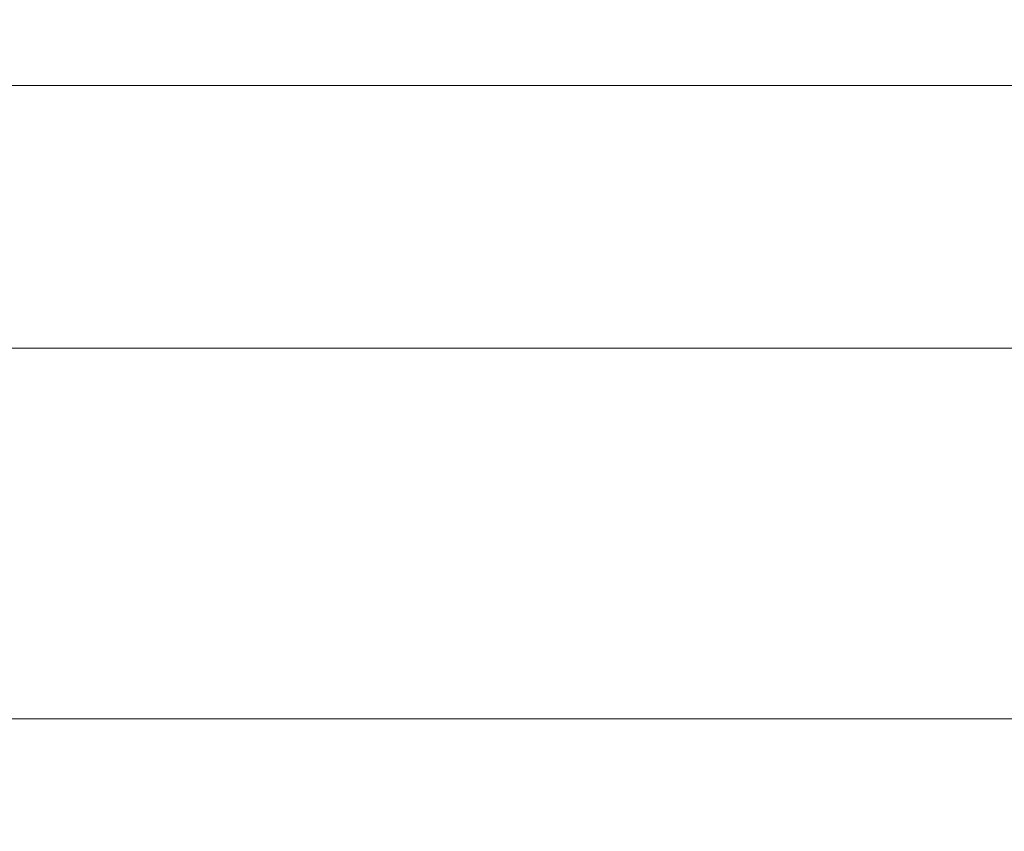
# Model space of a CAD drawing. Header units: millimetres. Extents: x 0 to 594, y 0 to 420.
# Tile 304 of 656: x 188 to 218, y 364 to 389. Entities that reach past the tile are written whole.
import ezdxf

# ---------------------------------------------------------------- set-up
doc = ezdxf.new("R2010")
doc.units = ezdxf.units.MM
doc.layers.add('1', color=7, linetype='Continuous', true_color=0xffffff)
doc.styles.add('Arial', font='txt')
doc.dimstyles.get("Standard").update_dxf_attribs({"dimtxt": 0.18, "dimasz": 0.18, "dimexe": 0.18, "dimexo": 0.0625, "dimgap": 0.09, "dimtad": 0, "dimtih": 1, "dimtoh": 1, "dimdec": 4, "dimzin": 0, "dimdsep": 46, "dimtxsty": 'Standard', "dimcen": 0.09, "dimadec": 0, "dimazin": 0, "dimtfac": 1, "dimtdec": 4, "dimtofl": 0, "dimtmove": 0, "dimatfit": 3, "dimfxl": 0, "dimtolj": 1, "dimtzin": 0, "dimarcsym": 0})

# ---------------------------------------------------------------- blocks, each defined once
blk = doc.blocks.new('_U5')
at = {"layer": '1', "color": 18, "lineweight": 18}
for p, q in [((170.922, 289.963), (170.922, 380.625)), ((338.75, 348.618), (338.75, 380.625)), ((170.922, 378.625), (248.753, 378.625)), ((338.75, 378.625), (260.919, 378.625))]:
    blk.add_line(p, q, dxfattribs=at)
at = {"layer": '1', "color": 18}
for points in [[(170.922, 378.625), (174.422, 379.563), (174.422, 377.687)], [(338.75, 378.625), (335.25, 377.687), (335.25, 379.563)]]:
    blk.add_solid(points, dxfattribs=at)
at = {"layer": '1', "color": 18, "linetype": 'Continuous', "lineweight": 13, "insert": (250.438, 375.989), "char_height": 3.5, "attachment_point": 7, "line_spacing_factor": 1.047437, "style": 'Arial'}
blk.add_mtext('\\fArial|b0|i0;\\W1.0000;3.36', dxfattribs=at)
blk = doc.blocks.new('_U6')
at = {"layer": '1', "color": 18, "lineweight": 18}
for p, q in [((135.924, 328.686), (135.924, 388.614)), ((338.75, 348.618), (338.75, 388.614)), ((135.924, 386.614), (231.254, 386.614)), ((338.75, 386.614), (243.42, 386.614))]:
    blk.add_line(p, q, dxfattribs=at)
at = {"layer": '1', "color": 18}
for points in [[(135.924, 386.614), (139.424, 387.552), (139.424, 385.677)], [(338.75, 386.614), (335.25, 385.677), (335.25, 387.552)]]:
    blk.add_solid(points, dxfattribs=at)
at = {"layer": '1', "color": 18, "linetype": 'Continuous', "lineweight": 13, "insert": (232.94, 383.979), "char_height": 3.5, "attachment_point": 7, "line_spacing_factor": 1.047437, "style": 'Arial'}
blk.add_mtext('\\fArial|b0|i0;\\W1.0000;4.06', dxfattribs=at)

msp = doc.modelspace()

# ---------------------------------------------------------------- linework, layer by layer
at = {"layer": '1', "color": 8, "linetype": 'Continuous', "lineweight": 18}
msp.add_line((350.782, 367.35), (73.601, 367.35), dxfattribs=at)

# ---------------------------------------------------------------- dimensions: what is measured, and where the dimension line sits
at = {"layer": '1', "color": 18, "linetype": 'Continuous', "lineweight": 13}
for base, p2, picture, middle in [((135.924, 386.614), (135.924, 328.686), '_U6', (237.337, 386.614)), ((170.922, 378.625), (170.922, 289.963), '_U5', (254.836, 378.625))]:
    dim = msp.add_linear_dim(base=base, p1=(338.75, 348.618), p2=p2, dimstyle='Standard', override={"dimtxt": 3.5, "dimasz": 3.5, "dimexe": 2, "dimexo": 0, "dimgap": 1.5, "dimtih": 1, "dimtoh": 1, "dimdec": 2, "dimlfac": 0.02, "dimdsep": 46, "dimlunit": 2, "dimtxsty": 'Arial', "dimsah": 1, "dimse1": 0, "dimse2": 0, "dimsd1": 0, "dimsd2": 0, "dimclrd": 18, "dimclre": 18, "dimclrt": 18, "dimtol": 0, "dimtm": -0.1, "dimtfac": 1, "dimtdec": 2, "dimtofl": 1, "dimtmove": 0, "dimlwd": 18, "dimlwe": 18}, dxfattribs=at)
    dim.commit()
    dim.dimension.update_dxf_attribs({"geometry": picture, "text_midpoint": middle, "dimtype": 160})

doc.saveas('drawing.dxf')
